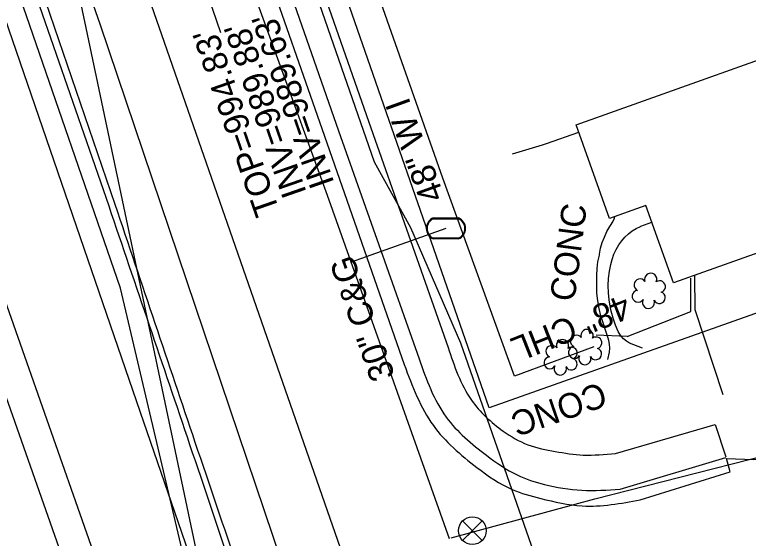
# Model space of a CAD drawing. Extents: x 1614611 to 1617571, y 898867 to 905462.
# Drawn here: x 1616501.9 to 1616620, y 902993.9 to 903078.3 of the extents above; entities that cross this region are included whole.
import ezdxf

# ---------------------------------------------------------------- set-up
doc = ezdxf.new("R2010")
doc.units = 0
for name, color, linetype in [('Exist Boundary Watershed Impervious C 09', 7, 'Continuous'), ('Exist Boundary Watershed Residential C 05', 7, 'Continuous'), ('Exist Building', 7, 'Continuous'), ('Exist Building Text', 7, 'Continuous'), ('Exist Other Culture Area Outline', 7, 'Continuous'), ('Exist Other Culture Area Outline Text', 7, 'Continuous'), ('Exist Other Culture Fence Line', 7, 'Continuous'), ('Exist Other Culture Fence Line Text', 7, 'Continuous'), ('Exist Other Culture Gate', 7, 'Continuous'), ('Exist Roads EOP Text', 7, 'Continuous'), ('Exist Structure Minor Catch Basin Top Elevation', 7, 'Continuous'), ('Exist Structure Minor Pipes RCP 15 Inch Invert', 7, 'Continuous'), ('Exist Utilities Gas UG Line SUE LOS B', 7, 'Continuous'), ('Exist Utilities Telephone UG Cable SUE LOS B', 7, 'Continuous'), ('Exist Utilities Telephone UG FO SUE LOS B', 7, 'Continuous'), ('Exist Utilities Telephone UG FO SUE LOS C', 7, 'Continuous'), ('Exist Utilities Water UG Line SUE LOS B', 7, 'Continuous'), ('Exist Vegetation Shrub CELL', 7, 'Continuous'), ('Prop Earthen Structure Cut Ditch Special Back of Curb Detail CELL', 7, 'Continuous'), ('Prop Earthen Structure Head Ditch Label', 7, 'Continuous'), ('Prop Earthen Structure V Ditch Detail Label', 7, 'Continuous'), ('Prop Plan Preparation Drainage Notes Label', 7, 'Continuous'), ('Prop SS Transition Line', 7, 'Continuous'), ('Raster_Level_2', 7, 'Continuous'), ('Scratch_Level_1', 7, 'Continuous'), ('Scratch_Level_9', 7, 'Continuous')]:
    doc.layers.add(name, color=color, linetype=linetype)

# ---------------------------------------------------------------- blocks, each defined once
blk = doc.blocks.new('EXIST UTILITIES WATER VALVE')
at = {"layer": 'Prop Earthen Structure V Ditch Detail Label'}
blk.add_lwpolyline([(0.0315, 0.0315), (-0.0315, -0.0315), (0, 0), (0.0315, -0.0315), (-0.0315, 0.0315)], dxfattribs=at)
blk.add_circle((0, 0), 0.0445, dxfattribs=at)
blk = doc.blocks.new('EXIST UTILITIES WATER METER')
at = {"layer": 'Prop SS Transition Line'}
blk.add_line((0, 0), (0, 0), dxfattribs=at)
for points in [[(-0.0408, 0.034), (0.0408, 0.034)], [(-0.0408, 0.0312), (0.0408, 0.0312)], [(0.0408, -0.0312), (-0.0413, -0.0312)], [(0.0408, -0.034), (-0.0413, -0.034)]]:
    blk.add_lwpolyline(points, dxfattribs=at)
for centre, radius, start, end in [((-0.0261, -0.0001), 0.0371, 113.178, 245.9794), ((-0.0259, -0.0001), 0.0347, 115.3009, 243.7824), ((0.0259, 0), 0.0371, 293.6483, 66.3084), ((0.0261, 0), 0.0345, 295.1272, 64.8728)]:
    blk.add_arc(centre, radius, start, end, dxfattribs=at)

msp = doc.modelspace()

# ---------------------------------------------------------------- linework, layer by layer
at = {"layer": 'Exist Boundary Watershed Impervious C 09'}
msp.add_lwpolyline([(1616518.06, 903047.65), (1616504.77, 903086.52), (1616490.76, 903127.08), (1616484.52, 903144.89), (1616471.04, 903183.05)], dxfattribs=at)
msp.add_spline([(1616665.13, 902435.43), (1616660.48, 902479.08), (1616654.89, 902521.26), (1616648.51, 902561.33), (1616641.12, 902603.28), (1616634.46, 902638.28), (1616625.9, 902680.69), (1616616.67, 902721.99), (1616606.86, 902763.22), (1616596.71, 902801.99), (1616585.45, 902842.18), (1616573.19, 902881.5), (1616565.19, 902906.61), (1616557.25, 902931.31), (1616544.89, 902968.22), (1616530.94, 903009.35), (1616518.06, 903047.65)], degree=3, dxfattribs=at)
at = {"layer": 'Exist Boundary Watershed Residential C 05'}
msp.add_line((1616599.32, 903001.82), (1616616.32, 903006.9), dxfattribs=at)
msp.add_lwpolyline([(1616506.66, 903195.71), (1616520.14, 903156.93), (1616526.54, 903138.7), (1616540.54, 903098.23), (1616554, 903059.55), (1616566.95, 903022.81)], dxfattribs=at)
msp.add_spline([(1616566.95, 903022.81), (1616571.33, 903013.41), (1616577.83, 903007.27), (1616582.74, 903004.11), (1616587.13, 903002.58), (1616593.16, 903001.65), (1616599.32, 903001.82)], degree=3, dxfattribs=at)
at = {"layer": 'Exist Building'}
msp.add_lwpolyline([(1616592.25, 903060.5), (1616638, 903076.83), (1616644.02, 903059.99), (1616643.55, 903059.82), (1616647.7, 903048.19), (1616634.22, 903043.38), (1616633.89, 903044.31), (1616607.92, 903035.04), (1616603.48, 903047.5), (1616597.64, 903045.41)], close=True, dxfattribs=at)
for points in [[(1616582.01, 903055.84), (1616586.85, 903057.3), (1616587.46, 903057.49), (1616592.66, 903059.35)], [(1616615.9, 903016.99), (1616611.38, 903030.71), (1616611.33, 903036.26)]]:
    msp.add_lwpolyline(points, dxfattribs=at)
at = {"layer": 'Exist Other Culture Area Outline'}
for points in [[(1616597.36, 903022.69), (1616597.61, 903023.91), (1616597.66, 903024.53), (1616597.63, 903025.15), (1616597.52, 903025.76), (1616597.42, 903026.12), (1616596.21, 903029.72), (1616595.93, 903030.92), (1616595.73, 903032.15), (1616595.6, 903033.38), (1616595.56, 903034.62), (1616595.56, 903035.12), (1616595.55, 903036.23), (1616595.61, 903037.34), (1616595.76, 903038.45), (1616595.98, 903039.54), (1616596.01, 903039.68), (1616596.19, 903040.62), (1616596.45, 903041.54), (1616596.79, 903042.43), (1616597.2, 903043.3), (1616597.68, 903044.12), (1616597.8, 903044.3), (1616598.15, 903044.88), (1616598.43, 903045.5), (1616598.5, 903045.72)], [(1616602.91, 903024.55), (1616600.83, 903025.34), (1616600.33, 903025.65), (1616599.88, 903026.03), (1616599.49, 903026.47), (1616599.16, 903026.95), (1616599.03, 903027.2), (1616598.57, 903028.26), (1616598.19, 903029.36), (1616597.88, 903030.47), (1616597.65, 903031.61), (1616597.55, 903032.3), (1616597.45, 903033.46), (1616597.42, 903034.62), (1616597.48, 903035.78), (1616597.61, 903036.94), (1616597.81, 903038), (1616598.03, 903038.84), (1616598.32, 903039.66), (1616598.69, 903040.44), (1616599.12, 903041.19), (1616599.58, 903041.84), (1616600.09, 903042.43), (1616600.65, 903042.95), (1616601.26, 903043.42), (1616601.91, 903043.82), (1616602.6, 903044.15), (1616602.64, 903044.17), (1616604.43, 903044.83)]]:
    msp.add_lwpolyline(points, dxfattribs=at)
at = {"layer": 'Exist Other Culture Fence Line'}
for points in [[(1616595.07, 903024.75), (1616582.33, 903020.02), (1616570.8, 903051.94), (1616560.84, 903080.11), (1616614.55, 903099)], [(1616600.47, 903026.41), (1616610.71, 903030.46), (1616610.7, 903035.82)]]:
    msp.add_lwpolyline(points, dxfattribs=at)
at = {"layer": 'Exist Other Culture Gate'}
msp.add_line((1616600.47, 903026.41), (1616595.46, 903026.61), dxfattribs=at)
at = {"layer": 'Exist Utilities Gas UG Line SUE LOS B'}
msp.add_lwpolyline([(1616574.94, 902856.71), (1616560.06, 902902.39), (1616552.18, 902925.27), (1616536.08, 902973.65), (1616521.52, 903015.88), (1616492.41, 903100.65), (1616481.17, 903130.4), (1616470.48, 903162.66), (1616450.18, 903220.6), (1616431.22, 903276.51), (1616418.49, 903313.39), (1616364.61, 903464.71), (1616350.51, 903509.73), (1616310.55, 903618.21), (1616275.13, 903713.81), (1616252.85, 903771.73), (1616229.48, 903831.39), (1616218.51, 903860.65), (1616218.15, 903861.58), (1616200.49, 903922.94), (1616158.51, 904013.15), (1616156.79, 904018.63), (1616125.02, 904117.19), (1616112.76, 904150.51)], dxfattribs=at)
at = {"layer": 'Exist Utilities Telephone UG Cable SUE LOS B'}
msp.add_lwpolyline([(1616653.58, 902416.71), (1616663.67, 902417.14), (1616669.74, 902418.75), (1616672.64, 902421.54), (1616661.03, 902530.35), (1616645.59, 902619.16), (1616624.26, 902721.72), (1616610.21, 902784.31), (1616604.98, 902794.39), (1616600.3, 902799.85), (1616600.03, 902805.22), (1616598.01, 902825.81), (1616571.3, 902910.94), (1616549.08, 902977.64), (1616515.65, 903076.73), (1616483.43, 903168.54), (1616464.03, 903218.81), (1616463.64, 903219.2), (1616462.93, 903219.33), (1616457.94, 903217.72), (1616449, 903216.46)], dxfattribs=at)
at = {"layer": 'Exist Utilities Telephone UG FO SUE LOS B'}
msp.add_lwpolyline([(1616628.3, 902853.82), (1616611.3, 902911.93), (1616590.16, 902978.12), (1616573.68, 903025.32), (1616565.62, 903043.9), (1616559.79, 903054.5), (1616532.47, 903133.24), (1616521.61, 903168.38), (1616519.36, 903185.77), (1616513.96, 903203.22), (1616503.76, 903233.09), (1616503.75, 903233.09), (1616489.07, 903279.68), (1616470.01, 903336.66), (1616452.34, 903386.43), (1616440.14, 903425.32), (1616426.94, 903455.24), (1616423.27, 903466.29), (1616413.77, 903500.18), (1616402.08, 903534.75)], dxfattribs=at)
at = {"layer": 'Exist Utilities Telephone UG FO SUE LOS C'}
for p, q in [((1616518.92, 903034.18), (1616468, 903181.89)), ((1616551.38, 902896.35), (1616518.92, 903034.18))]:
    msp.add_line(p, q, dxfattribs=at)
at = {"layer": 'Exist Utilities Water UG Line SUE LOS B'}
msp.add_line((1616571.29, 903043.82), (1616556.02, 903038.39), dxfattribs=at)
for points in [[(1616571.86, 902993.81), (1616552.21, 903049.1), (1616526.93, 903118.79)], [(1616572.12, 902993.98), (1616595.25, 903000.27), (1616636.52, 903010.79), (1616688.7, 903024.49), (1616749.81, 903040.75), (1616820.44, 903058.63), (1616847.07, 903065.48)]]:
    msp.add_lwpolyline(points, dxfattribs=at)
at = {"layer": 'Exist Vegetation Shrub CELL'}
for p, q in [((1616604.02, 903033.59), (1616604.02, 903033.59)), ((1616593.77, 903024.53), (1616593.77, 903024.53)), ((1616589.82, 903022.88), (1616589.82, 903022.88))]:
    msp.add_line(p, q, dxfattribs=at)
for centre, radius, start, end in [((1616604.25, 903035.63), 0.99, 334.8391, 200.4717), ((1616602.54, 903034.72), 0.968, 35.8908, 245.4216), ((1616605.69, 903034.46), 0.929, 284.4567, 126.0861), ((1616602.22, 903032.89), 0.955, 95.1099, 327.9534), ((1616605.66, 903032.67), 0.937, 204.9913, 73.4601), ((1616603.89, 903031.91), 0.984, 151.2797, 21.387), ((1616592.29, 903025.66), 0.968, 35.8908, 245.4216), ((1616594, 903026.57), 0.99, 334.8391, 200.4717), ((1616590.05, 903024.92), 0.99, 334.8391, 200.4717), ((1616595.45, 903025.4), 0.929, 284.4567, 126.0861), ((1616588.34, 903024), 0.968, 35.8908, 245.4216), ((1616591.5, 903023.75), 0.929, 284.4567, 126.0861), ((1616591.97, 903023.83), 0.955, 95.1099, 327.9534), ((1616595.41, 903023.6), 0.937, 204.9913, 73.4601), ((1616588.02, 903022.17), 0.955, 95.1099, 327.9534), ((1616593.65, 903022.85), 0.984, 151.2797, 21.387), ((1616591.46, 903021.95), 0.937, 204.9913, 73.4601), ((1616589.7, 903021.19), 0.984, 151.2797, 21.387)]:
    msp.add_arc(centre, radius, start, end, dxfattribs=at)
at = {"layer": 'Prop Earthen Structure Cut Ditch Special Back of Curb Detail CELL'}
msp.add_lwpolyline([(1616544.59, 902890.91), (1616363.19, 903408.12)], dxfattribs=at)
at = {"layer": 'Prop Earthen Structure Head Ditch Label'}
for p, q in [((1616010.65, 905462.23), (1616993.32, 900797.76)), ((1616766.94, 903081.8), (1616578.23, 903014.94))]:
    msp.add_line(p, q, dxfattribs=at)
for points in [[(1616578.23, 903014.94), (1616436.92, 903421.26)], [(1616549.87, 902890.96), (1616367.91, 903409.77)]]:
    msp.add_lwpolyline(points, dxfattribs=at)
at = {"layer": 'Prop Plan Preparation Drainage Notes Label'}
msp.add_lwpolyline([(1616541.73, 903089.81), (1616533.05, 903081.07), (1616535.02, 903075.4)], dxfattribs=at)
at = {"layer": 'Raster_Level_2'}
msp.add_line((1616565.11, 902961.33), (1616239.34, 903898.04), dxfattribs=at)
at = {"layer": 'Scratch_Level_1'}
for points in [[(1616509.12, 903203.86), (1616511.44, 903197.11), (1616524.93, 903158.36), (1616531.32, 903140.33), (1616545.28, 903099.82), (1616558.87, 903060.92), (1616571.62, 903024.65)], [(1616598.56, 903007.57), (1616614.64, 903012.24), (1616616.33, 903007.02)]]:
    msp.add_lwpolyline(points, dxfattribs=at)
msp.add_spline([(1616571.62, 903024.65), (1616575.39, 903016.16), (1616580.51, 903011.18), (1616584.48, 903008.98), (1616588.88, 903007.89), (1616593.39, 903007.32), (1616598.56, 903007.57)], degree=3, dxfattribs=at)
at = {"layer": 'Scratch_Level_9'}
for points in [[(1616504.34, 903194.9), (1616517.76, 903156.12), (1616524.1, 903137.97), (1616538.19, 903097.38), (1616541.49, 903088.05), (1616551.75, 903058.7), (1616564.58, 903021.88)], [(1616517.05, 903047.39), (1616503.65, 903086.1), (1616489.74, 903126.75), (1616483.26, 903144.53), (1616469.88, 903182.56)], [(1616602.56, 903000.1), (1616617.03, 903004.59), (1616616.46, 903006.76), (1616620.86, 903006.6), (1616631.61, 903008.27), (1616632.68, 903006.47), (1616661.52, 903013.73), (1616699.53, 903023.58), (1616737.2, 903033.32), (1616775.34, 903043.57), (1616813.36, 903053.25), (1616850.73, 903062.43), (1616873.36, 903068.16)]]:
    msp.add_lwpolyline(points, dxfattribs=at)
for points in [[(1616664.02, 902435.24), (1616659.23, 902479.02), (1616653.86, 902521.19), (1616647.48, 902561.19), (1616640.05, 902603.13), (1616633.52, 902638.17), (1616624.95, 902680.56), (1616615.82, 902721.84), (1616606.01, 902763.05), (1616595.75, 902801.7), (1616584.26, 902841.93), (1616572.3, 902881.24), (1616564.26, 902906.37), (1616556.43, 902931.12), (1616543.99, 902967.9), (1616530.08, 903008.97), (1616517.05, 903047.39)], [(1616564.58, 903021.88), (1616569.26, 903012.06), (1616576.27, 903005.32), (1616581.94, 903001.77), (1616586.55, 903000.33), (1616593.22, 902999.12), (1616602.56, 903000.1)]]:
    msp.add_spline(points, degree=3, dxfattribs=at)

# ---------------------------------------------------------------- block references
at = {"layer": 'Prop Earthen Structure V Ditch Detail Label', "xscale": 50, "yscale": 50}
msp.add_blockref('EXIST UTILITIES WATER VALVE', (1616575.55, 902995.13), dxfattribs=at)
at = {"layer": 'Prop SS Transition Line', "xscale": 50, "yscale": 50}
msp.add_blockref('EXIST UTILITIES WATER METER', (1616571.29, 903043.82), dxfattribs=at)

# ---------------------------------------------------------------- texts
at = {"layer": 'Exist Building Text'}
msp.add_text('CONC', height=4, rotation=82.6061, dxfattribs=at).set_placement((1616591.97, 903031.92))
at = {"layer": 'Exist Other Culture Area Outline Text'}
msp.add_text('CONC', height=4, rotation=199.0666, dxfattribs=at).set_placement((1616596.27, 903019.15))
at = {"layer": 'Exist Other Culture Fence Line Text'}
for s, rotation, p in [('48" W I', 109.8767, (1616571.09, 903048.88)), ('48" CHL', 201.5576, (1616600.01, 903033.3))]:
    msp.add_text(s, height=4, rotation=rotation, dxfattribs=at).set_placement(p)
at = {"layer": 'Exist Roads EOP Text'}
msp.add_text('30" C&G', height=4, rotation=109.2106, dxfattribs=at).set_placement((1616563.12, 903020.05))
at = {"layer": 'Exist Structure Minor Catch Basin Top Elevation'}
msp.add_text("TOP=994.83'", height=4, rotation=109.1768, dxfattribs=at).set_placement((1616544.55, 903046.64))
at = {"layer": 'Exist Structure Minor Pipes RCP 15 Inch Invert'}
for s, p in [("INV=989.63'", (1616553.36, 903051.14)), ("INV=989.88'", (1616548.9, 903049.6))]:
    msp.add_text(s, height=4, rotation=109.1768, dxfattribs=at).set_placement(p)

doc.saveas('drawing.dxf')
